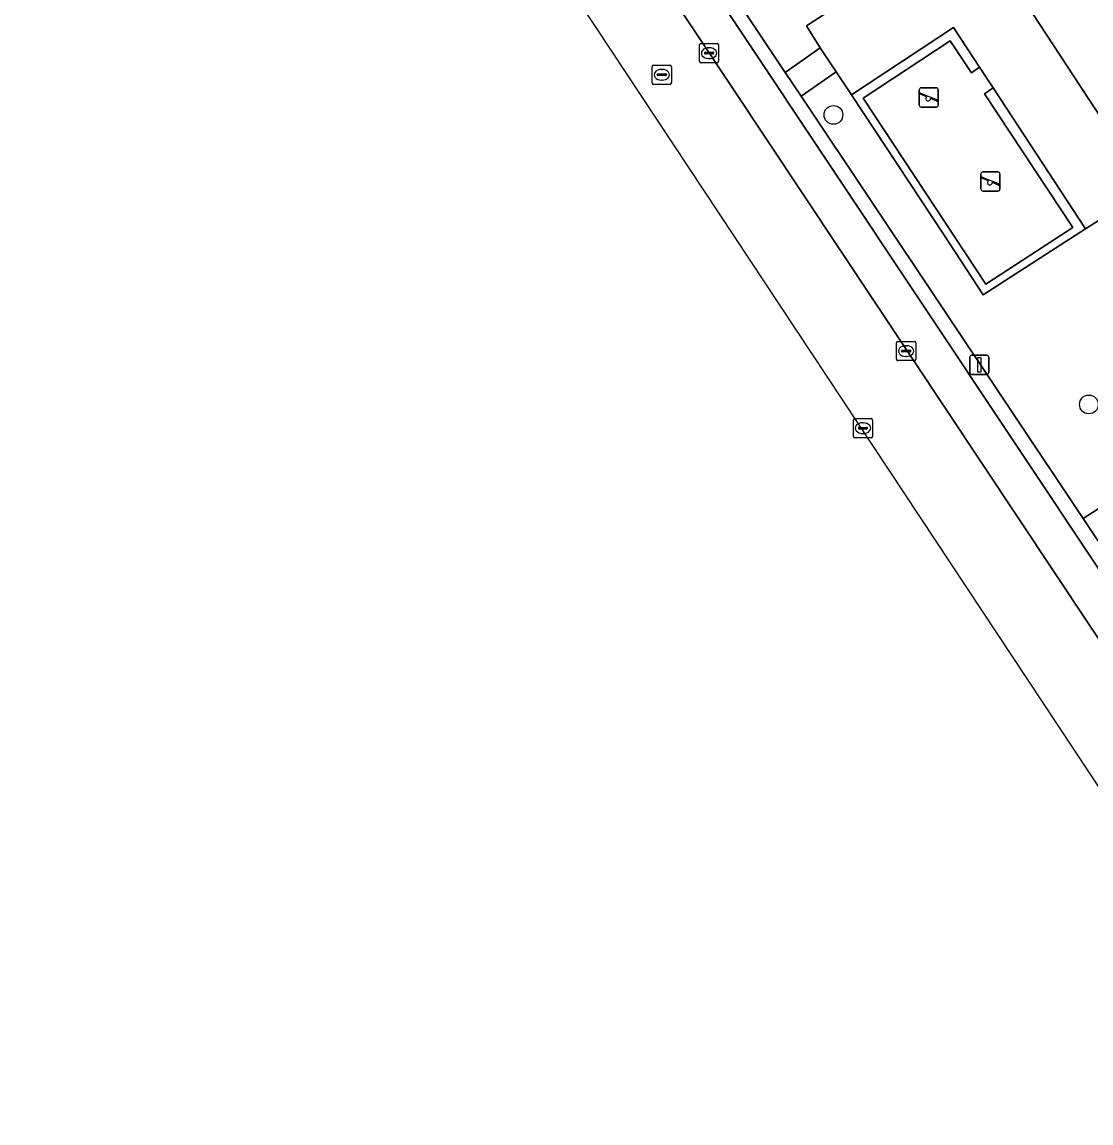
# Model space of a CAD drawing. Extents: x 158793 to 159888, y 384317 to 385256.
# Drawn here: x 158909.7 to 158965.3, y 384325.5 to 384382.8 of the extents above; entities that cross this region are included whole.
import ezdxf

# ---------------------------------------------------------------- set-up
doc = ezdxf.new("R2010")
doc.units = 0
for name, color, linetype in [('IMGEO_Boom', 7, 'Continuous'), ('IMGEO_Groenvoorziening', 7, 'Continuous'), ('IMGEO_Haag', 7, 'Continuous'), ('IMGEO_Kolk', 7, 'Continuous'), ('IMGEO_Lichtmast', 7, 'Continuous'), ('IMGEO_Parkeervlak_open', 7, 'Continuous'), ('IMGEO_Rijbaan_lokaal_gesloten', 7, 'Continuous'), ('IMGEO_Rioolput', 7, 'Continuous'), ('IMGEO_Speelvoorziening', 7, 'Continuous'), ('IMGEO_Terreindeel_zand', 7, 'Continuous'), ('IMGEO_Voetpad_gesloten', 7, 'Continuous'), ('IMGEO_Voetpad_open', 7, 'Continuous')]:
    doc.layers.add(name, color=color, linetype=linetype)

msp = doc.modelspace()

# ---------------------------------------------------------------- linework, layer by layer
at = {"layer": 'IMGEO_Boom'}
for centre in [(158951.903, 384377.942), (158965.197, 384362.881)]:
    msp.add_circle(centre, 0.489, dxfattribs=at)
at = {"layer": 'IMGEO_Groenvoorziening'}
for points in [[(158961.672, 384402.584), (158949.249, 384421.316), (158947.904, 384423.345), (158947.249, 384424.294), (158940.727, 384419.862), (158942.974, 384416.322), (158941.46, 384415.357), (158959.038, 384388.156), (158966.585, 384376.64), (158975.143, 384382.424), (158975.167, 384382.44)], [(158930.635, 384408.315), (158943.401, 384389.125), (158949.398, 384380.147), (158951.206, 384381.427), (158950.501, 384382.577), (158952.812, 384384.087), (158957.788, 384387.338), (158945.088, 384406.793), (158940.167, 384414.546), (158937.936, 384413.148), (158937.892, 384413.219), (158935.271, 384411.388)], [(158952.838, 384378.993), (158957.633, 384371.741), (158959.701, 384368.585), (158961.655, 384369.847), (158965.022, 384372.019), (158960.216, 384379.343), (158959.763, 384379.042), (158964.367, 384372.093), (158959.831, 384369.135), (158953.448, 384378.815), (158957.979, 384381.795), (158959.083, 384380.132), (158959.506, 384380.425), (158958.15, 384382.492)], [(158965.776, 384372.495), (158965.022, 384372.019), (158961.655, 384369.847), (158959.701, 384368.585), (158957.633, 384371.741), (158952.838, 384378.993), (158952.052, 384380.188), (158950.216, 384378.923), (158964.891, 384356.955), (158969.941, 384360.184), (158972.835, 384362.007)]]:
    msp.add_lwpolyline(points, close=True, dxfattribs=at)
at = {"layer": 'IMGEO_Haag'}
msp.add_lwpolyline([(158957.979, 384381.795), (158959.083, 384380.132), (158959.506, 384380.425), (158958.15, 384382.492), (158952.838, 384378.993), (158957.633, 384371.741), (158959.701, 384368.585), (158961.655, 384369.847), (158965.022, 384372.019), (158960.216, 384379.343), (158959.763, 384379.042), (158964.367, 384372.093), (158959.831, 384369.135), (158953.448, 384378.815)], close=True, dxfattribs=at)
at = {"layer": 'IMGEO_Kolk'}
for p, q in [((158944.928, 384380.729), (158944.928, 384381.581)), ((158945.003, 384381.655), (158945.855, 384381.655)), ((158945.23, 384381.198), (158945.628, 384381.198)), ((158945.416, 384381.435), (158945.441, 384381.435)), ((158945.929, 384381.581), (158945.929, 384380.729)), ((158945.855, 384380.655), (158945.003, 384380.655)), ((158945.187, 384381.149), (158945.187, 384381.161)), ((158945.625, 384381.112), (158945.227, 384381.112)), ((158945.439, 384380.875), (158945.414, 384380.875)), ((158945.671, 384381.161), (158945.671, 384381.149)), ((158955.186, 384365.232), (158955.186, 384366.084)), ((158955.261, 384366.158), (158956.113, 384366.158)), ((158955.674, 384365.938), (158955.699, 384365.938)), ((158956.187, 384366.084), (158956.187, 384365.232)), ((158956.113, 384365.158), (158955.261, 384365.158)), ((158955.445, 384365.652), (158955.445, 384365.664)), ((158955.883, 384365.615), (158955.485, 384365.615)), ((158955.488, 384365.701), (158955.886, 384365.701)), ((158955.697, 384365.378), (158955.672, 384365.378)), ((158955.929, 384365.664), (158955.929, 384365.652))]:
    msp.add_line(p, q, dxfattribs=at)
for points in [[(158944.928, 384380.729), (158944.928, 384381.581)], [(158945.003, 384381.655), (158945.855, 384381.655)], [(158945.929, 384381.581), (158945.929, 384380.729)], [(158945.855, 384380.655), (158945.003, 384380.655)], [(158955.186, 384365.232), (158955.186, 384366.084)], [(158955.261, 384366.158), (158956.113, 384366.158)], [(158956.187, 384366.084), (158956.187, 384365.232)], [(158956.113, 384365.158), (158955.261, 384365.158)]]:
    msp.add_lwpolyline(points, dxfattribs=at)
for centre, radius, start, end in [((158945.005, 384381.579), 0.0765, 91.552, 178.448), ((158945.005, 384381.579), 0.0765, 91.552, 178.448), ((158945.227, 384381.158), 0.0403, 85.8775, 175.7526), ((158945.632, 384381.16), 0.0386, 1.7309, 96.639), ((158945.853, 384381.579), 0.0765, 1.552, 88.448), ((158945.853, 384381.579), 0.0765, 1.552, 88.448), ((158945.005, 384380.731), 0.0765, 181.552, 268.448), ((158945.005, 384380.731), 0.0765, 181.552, 268.448), ((158945.224, 384381.148), 0.0366, 178.938, 274.7102), ((158945.628, 384381.155), 0.043, 264.8664, 352.4533), ((158945.853, 384380.731), 0.0765, 271.552, 358.448), ((158945.853, 384380.731), 0.0765, 271.552, 358.448), ((158955.263, 384366.082), 0.0765, 91.552, 178.448), ((158955.263, 384366.082), 0.0765, 91.552, 178.448), ((158956.111, 384366.082), 0.0765, 1.552, 88.448), ((158956.111, 384366.082), 0.0765, 1.552, 88.448), ((158955.263, 384365.234), 0.0765, 181.552, 268.448), ((158955.263, 384365.234), 0.0765, 181.552, 268.448), ((158955.485, 384365.661), 0.0403, 85.8775, 175.7526), ((158955.482, 384365.651), 0.0366, 178.938, 274.7102), ((158955.886, 384365.658), 0.043, 264.8664, 352.4533), ((158955.89, 384365.663), 0.0386, 1.7309, 96.639), ((158956.111, 384365.234), 0.0765, 271.552, 358.448), ((158956.111, 384365.234), 0.0765, 271.552, 358.448)]:
    msp.add_arc(centre, radius, start, end, dxfattribs=at)
for centre, major_axis, ratio, start_param, end_param in [((158945.415, 384381.155), (-0.387, 0.002), 0.722429, 4.712389, 7.853982), ((158945.44, 384381.155), (-0.39, 0.002), 0.717154, 1.570796, 4.712389), ((158955.673, 384365.658), (-0.387, 0.002), 0.722429, 4.712389, 7.853982), ((158955.698, 384365.658), (-0.39, 0.002), 0.717154, 1.570796, 4.712389)]:
    msp.add_ellipse(centre, major_axis=major_axis, ratio=ratio, start_param=start_param, end_param=end_param, dxfattribs=at)
at = {"layer": 'IMGEO_Lichtmast'}
for p, q in [((158958.995, 384364.54), (158958.995, 384365.34)), ((158958.995, 384365.34), (158958.995, 384364.54)), ((158959.095, 384365.44), (158959.885, 384365.44)), ((158959.885, 384365.44), (158959.095, 384365.44)), ((158959.985, 384365.34), (158959.985, 384364.54)), ((158959.985, 384364.54), (158959.985, 384365.34)), ((158959.885, 384364.44), (158959.095, 384364.44)), ((158959.095, 384364.44), (158959.885, 384364.44))]:
    msp.add_line(p, q, dxfattribs=at)
msp.add_lwpolyline([(158959.415, 384365.315), (158959.565, 384365.315), (158959.565, 384364.565), (158959.415, 384364.565), (158959.415, 384365.315)], dxfattribs=at)
for centre, start, end in [((158959.095, 384365.34), 90, 180), ((158959.095, 384365.34), 90, 180), ((158959.885, 384365.34), 0, 90), ((158959.885, 384365.34), 360, 90), ((158959.095, 384364.54), 180, 270), ((158959.095, 384364.54), 180, 270), ((158959.885, 384364.54), 270, 0), ((158959.885, 384364.54), 270, 0)]:
    msp.add_arc(centre, 0.1, start, end, dxfattribs=at)
at = {"layer": 'IMGEO_Parkeervlak_open'}
for points in [[(158979.947, 384330.322), (158980.275, 384331.98), (158980.191, 384332.575), (158909.096, 384439.327), (158880.607, 384482.106)], [(158878.566, 384481.484), (158941.024, 384387.81), (158980.144, 384328.959)]]:
    msp.add_lwpolyline(points, dxfattribs=at)
at = {"layer": 'IMGEO_Rijbaan_lokaal_gesloten'}
msp.add_lwpolyline([(158875.263, 384479.53), (158977.265, 384325.504), (158980.836, 384327.871), (158980.144, 384328.959), (158941.024, 384387.81), (158878.566, 384481.484), (158878.454, 384481.644), (158875.263, 384479.53), (158875.263, 384479.53)], dxfattribs=at)
at = {"layer": 'IMGEO_Rioolput'}
for p, q in [((158942.47, 384379.606), (158942.47, 384380.458)), ((158942.545, 384380.532), (158943.397, 384380.532)), ((158942.772, 384380.075), (158943.17, 384380.075)), ((158942.958, 384380.312), (158942.983, 384380.312)), ((158943.471, 384380.458), (158943.471, 384379.606)), ((158943.397, 384379.532), (158942.545, 384379.532)), ((158942.729, 384380.026), (158942.729, 384380.038)), ((158943.167, 384379.989), (158942.769, 384379.989)), ((158942.981, 384379.752), (158942.956, 384379.752)), ((158943.213, 384380.038), (158943.213, 384380.026)), ((158952.939, 384361.219), (158952.939, 384362.071)), ((158953.014, 384362.145), (158953.866, 384362.145)), ((158953.427, 384361.925), (158953.452, 384361.925)), ((158953.94, 384362.071), (158953.94, 384361.219)), ((158953.198, 384361.639), (158953.198, 384361.651)), ((158953.636, 384361.602), (158953.238, 384361.602)), ((158953.241, 384361.688), (158953.639, 384361.688)), ((158953.45, 384361.365), (158953.425, 384361.365)), ((158953.682, 384361.651), (158953.682, 384361.639)), ((158953.866, 384361.145), (158953.014, 384361.145))]:
    msp.add_line(p, q, dxfattribs=at)
for points in [[(158942.47, 384379.606), (158942.47, 384380.458)], [(158942.545, 384380.532), (158943.397, 384380.532)], [(158943.471, 384380.458), (158943.471, 384379.606)], [(158943.397, 384379.532), (158942.545, 384379.532)], [(158952.939, 384361.219), (158952.939, 384362.071)], [(158953.014, 384362.145), (158953.866, 384362.145)], [(158953.94, 384362.071), (158953.94, 384361.219)], [(158953.866, 384361.145), (158953.014, 384361.145)]]:
    msp.add_lwpolyline(points, dxfattribs=at)
for centre, radius, start, end in [((158942.547, 384380.456), 0.0765, 91.552, 178.448), ((158942.547, 384380.456), 0.0765, 91.552, 178.448), ((158942.769, 384380.035), 0.0403, 85.8775, 175.7526), ((158943.174, 384380.037), 0.0386, 1.7309, 96.639), ((158943.395, 384380.456), 0.0765, 1.552, 88.448), ((158943.395, 384380.456), 0.0765, 1.552, 88.448), ((158942.547, 384379.608), 0.0765, 181.552, 268.448), ((158942.547, 384379.608), 0.0765, 181.552, 268.448), ((158942.766, 384380.025), 0.0366, 178.938, 274.7102), ((158943.17, 384380.032), 0.043, 264.8664, 352.4533), ((158943.395, 384379.608), 0.0765, 271.552, 358.448), ((158943.395, 384379.608), 0.0765, 271.552, 358.448), ((158953.016, 384362.069), 0.0765, 91.552, 178.448), ((158953.016, 384362.069), 0.0765, 91.552, 178.448), ((158953.864, 384362.069), 0.0765, 1.552, 88.448), ((158953.864, 384362.069), 0.0765, 1.552, 88.448), ((158953.016, 384361.221), 0.0765, 181.552, 268.448), ((158953.016, 384361.221), 0.0765, 181.552, 268.448), ((158953.238, 384361.648), 0.0403, 85.8775, 175.7526), ((158953.235, 384361.638), 0.0366, 178.938, 274.7102), ((158953.639, 384361.645), 0.043, 264.8664, 352.4533), ((158953.643, 384361.65), 0.0386, 1.7309, 96.639), ((158953.864, 384361.221), 0.0765, 271.552, 358.448), ((158953.864, 384361.221), 0.0765, 271.552, 358.448)]:
    msp.add_arc(centre, radius, start, end, dxfattribs=at)
for centre, major_axis, ratio, start_param, end_param in [((158942.957, 384380.032), (-0.387, 0.002), 0.722429, 4.712389, 7.853982), ((158942.982, 384380.032), (-0.39, 0.002), 0.717154, 1.570796, 4.712389), ((158953.426, 384361.645), (-0.387, 0.002), 0.722429, 4.712389, 7.853982), ((158953.451, 384361.645), (-0.39, 0.002), 0.717154, 1.570796, 4.712389)]:
    msp.add_ellipse(centre, major_axis=major_axis, ratio=ratio, start_param=start_param, end_param=end_param, dxfattribs=at)
at = {"layer": 'IMGEO_Speelvoorziening'}
for p, q in [((158956.37, 384378.45), (158956.37, 384379.25)), ((158956.37, 384379.25), (158956.37, 384378.45)), ((158956.753, 384378.878), (158956.414, 384379.015)), ((158956.439, 384379.075), (158957.315, 384378.722)), ((158956.47, 384379.35), (158957.26, 384379.35)), ((158957.26, 384379.35), (158956.47, 384379.35)), ((158957.36, 384379.25), (158957.36, 384378.45)), ((158957.36, 384378.45), (158957.36, 384379.25)), ((158957.26, 384378.35), (158956.47, 384378.35)), ((158956.47, 384378.35), (158957.26, 384378.35)), ((158957.291, 384378.662), (158956.951, 384378.799)), ((158959.677, 384374.978), (158960.467, 384374.978)), ((158960.467, 384374.978), (158959.677, 384374.978)), ((158959.577, 384374.078), (158959.577, 384374.878)), ((158959.577, 384374.878), (158959.577, 384374.078)), ((158959.96, 384374.506), (158959.621, 384374.643)), ((158959.646, 384374.703), (158960.522, 384374.35)), ((158960.498, 384374.29), (158960.158, 384374.427)), ((158960.567, 384374.878), (158960.567, 384374.078)), ((158960.567, 384374.078), (158960.567, 384374.878)), ((158960.467, 384373.978), (158959.677, 384373.978)), ((158959.677, 384373.978), (158960.467, 384373.978))]:
    msp.add_line(p, q, dxfattribs=at)
for centre, radius, start, end in [((158956.47, 384379.25), 0.1, 90, 180), ((158956.47, 384379.25), 0.1, 90, 180), ((158956.427, 384379.045), 0.0327, 68.078, 248.078), ((158957.26, 384379.25), 0.1, 0, 90), ((158957.26, 384379.25), 0.1, 360, 90), ((158956.47, 384378.45), 0.1, 180, 270), ((158956.47, 384378.45), 0.1, 180, 270), ((158956.832, 384378.788), 0.12, 130.9928, 5.1632), ((158957.26, 384378.45), 0.1, 270, 0), ((158957.26, 384378.45), 0.1, 270, 0), ((158957.303, 384378.692), 0.0327, 248.078, 68.078), ((158959.677, 384374.878), 0.1, 90, 180), ((158959.677, 384374.878), 0.1, 90, 180), ((158960.467, 384374.878), 0.1, 0, 90), ((158960.467, 384374.878), 0.1, 360, 90), ((158959.634, 384374.673), 0.0327, 68.078, 248.078), ((158960.039, 384374.416), 0.12, 130.9928, 5.1632), ((158960.51, 384374.32), 0.0327, 248.078, 68.078), ((158959.677, 384374.078), 0.1, 180, 270), ((158959.677, 384374.078), 0.1, 180, 270), ((158960.467, 384374.078), 0.1, 270, 0), ((158960.467, 384374.078), 0.1, 270, 0)]:
    msp.add_arc(centre, radius, start, end, dxfattribs=at)
at = {"layer": 'IMGEO_Terreindeel_zand'}
msp.add_lwpolyline([(158959.506, 384380.425), (158959.083, 384380.132), (158957.979, 384381.795), (158953.448, 384378.815), (158959.831, 384369.135), (158964.367, 384372.093), (158959.763, 384379.042), (158960.216, 384379.343)], close=True, dxfattribs=at)
at = {"layer": 'IMGEO_Voetpad_gesloten'}
msp.add_lwpolyline([(158952.052, 384380.188), (158951.206, 384381.427), (158949.398, 384380.147), (158950.216, 384378.923)], close=True, dxfattribs=at)
at = {"layer": 'IMGEO_Voetpad_open'}
for points in [[(158980.144, 384328.959), (158980.836, 384327.871), (158983.253, 384329.467), (158979.383, 384335.261), (158977.514, 384338.058), (158976.599, 384339.428), (158965.796, 384355.6), (158964.891, 384356.955), (158950.216, 384378.923), (158949.398, 384380.147), (158943.401, 384389.125), (158930.635, 384408.315), (158929.746, 384409.651), (158910.783, 384438.158), (158909.837, 384439.58), (158909.743, 384439.72), (158895.744, 384460.765), (158894.861, 384462.092), (158881.479, 384482.208), (158870.941, 384497.878), (158870.092, 384499.142), (158853.475, 384523.852)], [(158880.607, 384482.106), (158909.096, 384439.327), (158980.191, 384332.575), (158980.275, 384331.98), (158979.947, 384330.322)]]:
    msp.add_lwpolyline(points, dxfattribs=at)
for points in [[(158959.038, 384388.156), (158957.788, 384387.338), (158952.812, 384384.087), (158950.501, 384382.577), (158951.206, 384381.427), (158952.052, 384380.188), (158952.838, 384378.993), (158958.15, 384382.492), (158959.506, 384380.425), (158960.216, 384379.343), (158965.022, 384372.019), (158965.776, 384372.495), (158967.051, 384373.358), (158968.223, 384374.128), (158967.435, 384375.408), (158966.585, 384376.64)], [(158965.796, 384355.6), (158970.805, 384358.876), (158973.681, 384360.744), (158972.835, 384362.007), (158969.941, 384360.184), (158964.891, 384356.955)]]:
    msp.add_lwpolyline(points, close=True, dxfattribs=at)

doc.saveas('drawing.dxf')
